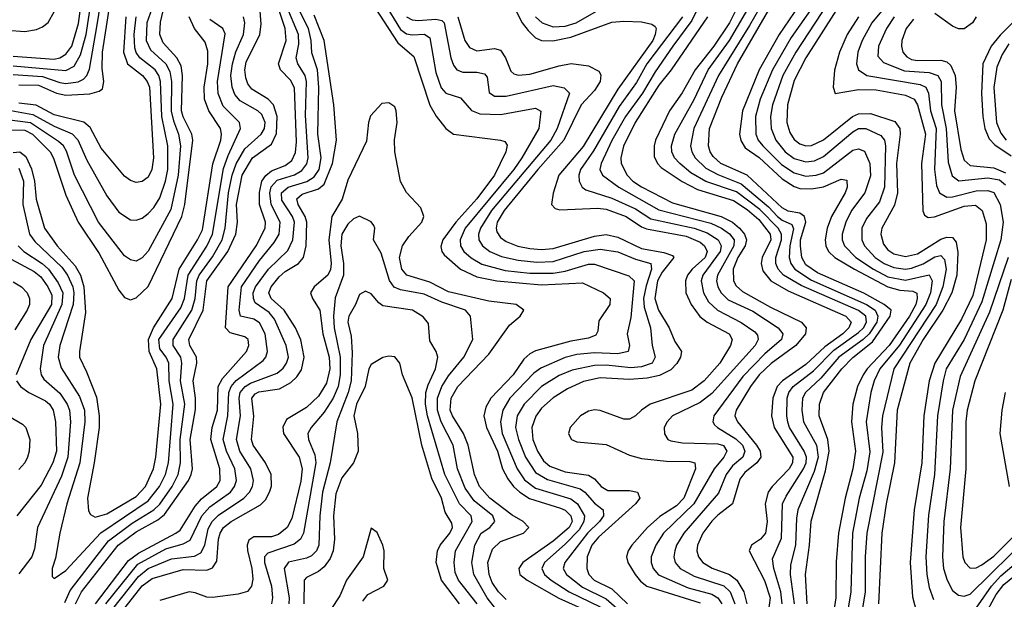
# Model space of a CAD drawing. Header units: inches. Extents: x 884549 to 1028252, y 526810 to 653624.
# Tile 419 of 656: x 911033 to 914386, y 634805 to 636780. Entities that reach past the tile are written whole.
import ezdxf

# ---------------------------------------------------------------- set-up
doc = ezdxf.new("R2010")
doc.units = ezdxf.units.IN
doc.header["$MEASUREMENT"] = 0
doc.layers.add('A9613', color=7, linetype='Continuous')

msp = doc.modelspace()

# ---------------------------------------------------------------- linework, layer by layer
at = {"layer": 'A9613', "color": 5}
for points, elevation in [([(910990, 636744.6), (911050, 636739.8), (911090, 636746.9), (911110, 636755.9), (911130, 636771.1), (911151.3, 636810), (911170, 636890), (911168.1, 636950), (911156.5, 636990), (911130, 637042.8), (911121.6, 637070), (911113.7, 637170), (911080.5, 637330), (911070.5, 637410), (911036.5, 637490), (911017.4, 637630)], 3120), ([(912218.9, 636930), (912330, 636747.4), (912350, 636732.3), (912370, 636728.9), (912411.3, 636731.3), (912430, 636719), (912450, 636600.7), (912468.2, 636548.2), (912484.5, 636530), (912534.6, 636514.6), (912571, 636471), (912599.4, 636459.4), (912670, 636457), (912790, 636478.8), (912808.2, 636468.2), (912800.3, 636410), (912743.3, 636310), (912715.5, 636270), (912549.8, 636070), (912532.5, 636030), (912533.9, 636010), (912545.8, 635990), (912570, 635968.5), (912607.1, 635947.1), (912685.7, 635925.7), (912770, 635916.1), (912850, 635917), (912890, 635923.8), (912970, 635946.8), (912990, 635947.4), (913107.5, 635907.5), (913125.1, 635890), (913114.5, 635765.5), (913101.5, 635710), (913109.6, 635670), (913105.4, 635650), (913070, 635641.9), (912990, 635645.4), (912930, 635639.8), (912890, 635628.9), (912807.2, 635592.8), (912783.8, 635576.2), (912702.1, 635490), (912678.3, 635450), (912670.1, 635409.9), (912676, 635370), (912727.1, 635250), (912752.4, 635212.4), (912790, 635183.9), (912910, 635147.1), (912932.6, 635130), (912955.9, 635090), (912954.3, 635070), (912937.8, 635042.2), (912890, 634992.5), (912819.6, 634930), (912811.1, 634910), (912820.1, 634890), (912842.3, 634870), (912904.6, 634830), (913010, 634779.3)], 2740), ([(913791.9, 636908.1), (913660.2, 636719.8), (913597.2, 636610), (913554.5, 636510), (913538.9, 636450), (913540.1, 636390), (913548.2, 636370), (913563.9, 636350), (913626.9, 636286.9), (913670, 636259), (913710, 636247.5), (913745.7, 636250), (913770, 636258.5), (913870, 636335.5), (913890, 636340.3), (913910, 636332), (913928.3, 636290), (913930, 636248.3), (913911.5, 636190), (913866.2, 636130), (913846, 636090), (913833.8, 636050), (913834, 636030), (913841.4, 636010), (913880.8, 635970), (913940.7, 635930), (913990, 635904.5), (914050, 635892.4), (914130, 635910.6), (914141, 635890), (914135, 635850), (914119.1, 635810), (914029.3, 635670.7), (913962.1, 635590), (913942.9, 635550), (913931.5, 635510), (913916.1, 635410), (913927.9, 635307.9), (913917.4, 635242.6), (913892, 635150), (913868.6, 635030), (913864, 634830), (913834, 634650)], 3040), ([(911030, 636558.2), (911096.9, 636556.9), (911157.7, 636530), (911190, 636522.7), (911271.8, 636528.2), (911303.4, 636536.6), (911315, 636545), (911319.2, 636570), (911313.6, 636613.6), (911315.2, 636670), (911348.9, 636890)], 3020), ([(911291.2, 634790), (911403.2, 634936.8), (911437.3, 634962.7), (911564.8, 635030), (911578.8, 635041.2), (911630, 635122.3), (911652.5, 635147.5), (911704.4, 635190), (911715.4, 635210), (911714.8, 635250), (911683.8, 635350), (911688.6, 635390), (911706, 635450), (911708.9, 635530), (911723, 635557), (911805.7, 635650), (911812.9, 635670), (911810.7, 635690), (911799.6, 635699.6), (911750, 635713.3), (911733.6, 635730), (911742.7, 635870), (911838.2, 636010), (911869.1, 636070), (911869.7, 636090), (911849.4, 636150), (911849, 636191), (911857.9, 636230), (911870.6, 636249.4), (911890, 636264.9), (911937.1, 636282.9), (911959.8, 636300.2), (911972.1, 636327.9), (911975.8, 636364.2), (911968.5, 636548.5), (911954.8, 636574.8), (911920.7, 636610), (911914.2, 636630), (911939.8, 636710), (911937.3, 636750), (911885.8, 636905.8)], 2780), ([(913376.7, 636890), (913322.5, 636777.5), (913257.4, 636690), (913197.4, 636602.6), (913154.1, 636530), (913095.8, 636450), (913050, 636368.5), (913012.9, 636290), (913008.9, 636270), (913017.7, 636250), (913073.2, 636210), (913210, 636132.4), (913386.7, 636086.7), (913422.7, 636070), (913450.2, 636050.2), (913465.6, 636030), (913465.3, 636010), (913409.3, 635910), (913405.9, 635890), (913410.1, 635870), (913421.7, 635850), (913446.2, 635826.2), (913530, 635786.8), (913615.8, 635730), (913631.6, 635710), (913627, 635690), (913570, 635641.7), (913496, 635564), (913396.9, 635430), (913393, 635410), (913399.7, 635399.7), (913408.8, 635390), (913472.3, 635352.3), (913494.9, 635330), (913502.1, 635310), (913495.4, 635290), (913460.4, 635259.6), (913438.8, 635230), (913413.1, 635166.9), (913294.6, 635030), (913270.1, 634990), (913263.8, 634970), (913261.2, 634950), (913265.5, 634930), (913282.2, 634910), (913330, 634884.2), (913430.8, 634850.8), (913452.3, 634830), (913468.3, 634790)], 2860), ([(910907.4, 636407.4), (911050, 636404.2), (911076.6, 636390), (911136.4, 636330), (911148.4, 636308.4), (911190, 636182.5), (911232.3, 636090), (911304, 635984), (911370, 635858.2), (911390, 635833.9), (911410, 635825.5), (911430, 635832), (911470, 635871.2), (911585.2, 636110), (911594.9, 636150), (911622.5, 636370), (911618.8, 636390), (911589.7, 636449.7), (911584.4, 636470), (911587.4, 636590), (911582.6, 636622.6), (911568, 636650), (911521.2, 636701.2), (911510.5, 636730), (911512.4, 636772.4), (911535.2, 636870)], 2920), ([(911494, 636850), (911466.3, 636770), (911463.5, 636710), (911478.1, 636678.1), (911530, 636630.2), (911544.3, 636604.3), (911550.1, 636570), (911548.9, 636468.9), (911556.1, 636436.1), (911574.1, 636390), (911580.2, 636350), (911573, 636250), (911547, 636133), (911470, 635992), (911450, 635968.7), (911430, 635957.6), (911410, 635961.9), (911390, 635975.9), (911301.2, 636090), (911219.9, 636250), (911191.9, 636331.9), (911181.8, 636350), (911165.4, 636365.4), (911070, 636428.6), (910990, 636439.6)], 2940), ([(911010, 636656.4), (911150, 636646.1), (911170, 636650.6), (911190, 636663.4), (911210, 636690.1), (911232.5, 636767.5), (911247, 636870)], 3080), ([(911010, 636593.2), (911110, 636587.2), (911170, 636565.8), (911190, 636563.2), (911231.6, 636568.4), (911250, 636577.8), (911261.4, 636590), (911270, 636611.3), (911297.1, 636762.9), (911314.2, 636870)], 3040), ([(911010, 636623.5), (911190, 636607.5), (911218, 636622), (911239.6, 636660.4), (911258.7, 636730), (911277.8, 636850)], 3060), ([(911350, 634773.1), (911437.4, 634882.6), (911470, 634909.5), (911550, 634942.5), (911628.2, 634951.8), (911650, 634963.4), (911662.9, 634990), (911674.8, 635045.2), (911688.4, 635070), (911710, 635091.3), (911795.7, 635150), (911815.4, 635170), (911825.9, 635190), (911829.3, 635210), (911820.1, 635250), (911782.9, 635310), (911771.7, 635350), (911785.2, 635430), (911779.7, 635490), (911783.8, 635510), (911800.2, 635530), (911818.3, 635541.7), (911910, 635575.5), (911930, 635592.4), (911941.8, 635610), (911948, 635630), (911940.3, 635670), (911900.3, 635760.3), (911882.8, 635782.8), (911835.3, 635815.3), (911828.8, 635830), (911828.4, 635850), (911835.7, 635870), (911879.7, 635930), (911946, 635994), (911962.5, 636030), (911968.3, 636090), (911962, 636110), (911925.4, 636165.4), (911924.3, 636190), (911947.6, 636210), (912010.8, 636229.2), (912035.5, 636244.5), (912052.9, 636270), (912060, 636310), (912048.7, 636390), (912051.2, 636548.8), (912046.8, 636610), (912027.5, 636667.5), (912025.9, 636710), (912016.1, 636750), (911968.1, 636848.1)], 2740), ([(912210, 636871.9), (912321.1, 636701.1), (912375.4, 636655.4), (912430, 636489.4), (912451.4, 636451.4), (912484.2, 636410), (912510.1, 636390.1), (912670.8, 636370), (912685.5, 636365.5), (912692.9, 636352.9), (912688.7, 636330), (912649.4, 636250), (912589.3, 636170), (912517.8, 636090), (912474.3, 636030), (912467.6, 636007.6), (912470.5, 635990), (912478.7, 635978.7), (912534.2, 635930), (912590, 635903.5), (912658, 635890), (912810, 635876.8), (912950, 635884), (913021.6, 635850), (913043.7, 635830), (913043.2, 635810), (913005.5, 635754.5), (913001.4, 635718.6), (912994.9, 635705.1), (912970, 635694.9), (912910, 635684.8), (912790, 635651.9), (912770, 635641.8), (912750, 635623.4), (912713.3, 635570), (912637.7, 635490), (912620.7, 635459.3), (912613.9, 635430), (912622.5, 635390), (912659.7, 635310), (912677.3, 635250), (912695.3, 635215.3), (912714.7, 635190), (912735.6, 635170), (912768.8, 635148.8), (912875.1, 635115.1), (912890, 635108.4), (912910.3, 635090), (912914.1, 635070), (912903.8, 635050), (912850, 635003.3), (912746.3, 634930), (912733.3, 634910), (912736.6, 634890), (912760.9, 634870), (912868.6, 634808.6), (912990, 634754.1)], 2720), ([(913490, 636850), (913449.8, 636770), (913397.1, 636690), (913333.7, 636610), (913289.3, 636530.7), (913246.1, 636470), (913198.7, 636370), (913193.2, 636350), (913194, 636314), (913204.6, 636290), (913217, 636277), (913288.5, 636228.5), (913341.8, 636201.8), (913464.1, 636164.1), (913510, 636133.8), (913550, 636099.4), (913588.9, 636050), (913591, 636030), (913561.3, 635970), (913557.9, 635950), (913564.2, 635924.2), (913591.4, 635890), (913650, 635855.8), (913846.4, 635770), (913864.4, 635750), (913856.6, 635730), (913836.1, 635710), (913774.5, 635665.5), (913710, 635605.2), (913630.5, 635549.5), (913613.1, 635530), (913597.4, 635490), (913593.3, 635430), (913602.5, 635390), (913666.3, 635290), (913665, 635270), (913653.8, 635250), (913595.4, 635190), (913581.9, 635170), (913571.8, 635130), (913578.1, 635070), (913573.1, 635030), (913555.8, 635010), (913525.4, 634990), (913516.8, 634970), (913569.4, 634869.4), (913588.6, 634810), (913561.9, 634610)], 2920), ([(913629.6, 634790), (913625.6, 634830), (913600.9, 634910), (913597.1, 634942.9), (913627, 635013), (913631, 635130), (913643.1, 635156.9), (913702.7, 635250), (913711.2, 635270), (913712.5, 635290), (913704.9, 635310), (913654.9, 635390), (913648.5, 635408.5), (913645, 635430), (913646.9, 635490), (913652.4, 635510), (913667, 635530), (913736.4, 635583.6), (913805.6, 635654.4), (913890, 635714), (913907.1, 635730), (913917.1, 635750), (913914.6, 635770), (913890, 635789.6), (913694.4, 635874.4), (913634.3, 635910), (913616.5, 635930), (913608.3, 635950), (913608, 635970), (913627, 636030), (913627, 636050), (913615.9, 636070), (913553.4, 636133.4), (913473.9, 636193.9), (913369.3, 636229.3), (913318.9, 636258.9), (913280.6, 636290), (913262.8, 636310), (913253.8, 636330), (913252.3, 636350), (913263.7, 636390), (913330, 636508.5), (913377.9, 636610), (913450, 636709), (913531.8, 636850)], 2940), ([(913569.3, 636850.7), (913518.9, 636761.1), (913412.3, 636590), (913329, 636410), (913317.2, 636350), (913321.5, 636330), (913333, 636310), (913370, 636274.2), (913410, 636252.3), (913490, 636221.1), (913582.5, 636142.5), (913613.5, 636110), (913630, 636097.1), (913662.4, 636082.4), (913668, 636068), (913655.7, 636010), (913653.7, 635970), (913659.3, 635950), (913673.2, 635930), (913730, 635892.6), (913916.6, 635810), (913946.3, 635790), (913955.8, 635770), (913951.9, 635750), (913925.8, 635710), (913905.8, 635690), (913822.7, 635630), (913761, 635559), (913709.4, 635510), (913699.2, 635490), (913696.2, 635450), (913702.3, 635410), (913746.3, 635330), (913752.1, 635290), (913739, 635241), (913683.3, 635110), (913678.2, 635081.8), (913675, 634990), (913657.8, 634922.2), (913657.3, 634890), (913670, 634790)], 2960), ([(913714.6, 634790), (913708.5, 634890), (913722.9, 634990), (913728.1, 635071.9), (913776.7, 635243.3), (913790.2, 635310), (913785.3, 635350), (913755.3, 635430), (913756.4, 635470), (913770.6, 635510), (913832.8, 635590), (913870.6, 635629.4), (913937, 635683), (913997.7, 635770), (914000.8, 635790), (913976.7, 635810), (913907.9, 635847.9), (913750, 635918.1), (913710, 635945.2), (913696.3, 635970), (913692, 636010), (913692.3, 636030), (913710.5, 636090), (913705.5, 636110), (913690, 636121.1), (913650, 636128.1), (913630, 636139.3), (913510, 636250), (913421.2, 636290), (913394.3, 636314.3), (913384, 636330), (913378.5, 636350), (913382.6, 636410), (913423.7, 636516.3), (913477.3, 636630), (913604.7, 636850)], 2980), ([(913808, 636872), (913676, 636670), (913632.2, 636590), (913597, 636490), (913590.1, 636449.9), (913592.1, 636410), (913608.3, 636370), (913639.7, 636330), (913670, 636307.8), (913710, 636295.9), (913740.1, 636299.9), (913770, 636314.4), (913870, 636398), (913890, 636409.1), (913914.4, 636410), (913966.1, 636386.1), (913978.2, 636370), (913981.9, 636350), (913977.8, 636210), (913960.9, 636159.1), (913916.8, 636103.2), (913900.9, 636070), (913900.8, 636030), (913910.1, 636010), (913946.8, 635970), (913977, 635950), (914010, 635935.8), (914050, 635930.5), (914070, 635933.1), (914110, 635948.4), (914150, 635971.8), (914170, 635976.5), (914182.7, 635962.7), (914187.8, 635930), (914176.6, 635870), (914153.6, 635810), (914009.8, 635590), (913971, 635430), (913967.8, 635390), (913973, 635307), (913917.9, 635030), (913912.5, 634950), (913912.2, 634830), (913879.9, 634630)], 3060), ([(911222.7, 634790), (911243.2, 634830), (911368.6, 634990), (911430, 635034.6), (911503.7, 635076.3), (911526.3, 635093.7), (911607.5, 635210), (911617, 635230), (911620.8, 635250), (911612.9, 635350), (911632, 635452), (911631.9, 635490), (911623.2, 635550), (911635.9, 635610), (911634.7, 635630), (911612.3, 635670), (911609.2, 635690), (911657.1, 635790), (911670, 635890), (911741.2, 635990), (911768.4, 636050), (911774.8, 636090), (911771.6, 636150), (911790, 636250.1), (911826.2, 636310), (911890, 636356.5), (911907.9, 636392.1), (911909.8, 636450), (911897.6, 636490), (911879.1, 636510), (911823.5, 636543.5), (911810, 636561.6), (911802.5, 636582.5), (911800, 636610), (911804.6, 636635.4), (911850.7, 636730), (911855, 636765), (911851.6, 636810)], 2820), ([(911326.5, 634790), (911435.5, 634924.5), (911530, 634976.6), (911590, 634993.6), (911613, 635007), (911652.9, 635090), (911680.3, 635119.7), (911750.2, 635170), (911764.5, 635190), (911770.8, 635210), (911765.6, 635250), (911736.6, 635310), (911725.8, 635350), (911741.9, 635430), (911744.8, 635510), (911752.5, 635530), (911769.6, 635550.4), (911861.5, 635618.5), (911870.7, 635630), (911876.2, 635650), (911869.1, 635710), (911850, 635746.8), (911830, 635759.2), (911785.3, 635770), (911779.9, 635790), (911788.4, 635870), (911850, 635960.1), (911899.3, 636020.7), (911916, 636050), (911920.4, 636090), (911889.8, 636150), (911884.4, 636190), (911889.1, 636210.9), (911910, 636234), (911968.5, 636251.5), (911994.1, 636265.9), (912011, 636289), (912015.2, 636310), (912006.3, 636453.7), (912009.5, 636569.5), (912004.5, 636590), (911979.6, 636630), (911974, 636650), (911983.2, 636696.8), (911982.8, 636730), (911940.1, 636830)], 2760), ([(912723.2, 636810), (912743.8, 636770), (912764.1, 636744.1), (912790, 636718.8), (912810, 636709.5), (912848.3, 636708.3), (912910, 636720.8), (913050, 636772.5), (913090, 636775.8), (913150, 636773), (913185.5, 636765.5), (913197, 636757), (913200.5, 636750), (913197.2, 636730), (913188.7, 636710), (913070, 636544), (912951.7, 636348.3), (912869.1, 636250), (912849.6, 636189.6), (912844.5, 636150), (912856.9, 636136.9), (912872, 636132), (913002.1, 636137.9), (913030, 636135), (913097.9, 636110), (913150, 636075), (913168, 636068), (913303, 636043), (913350, 636022.5), (913365.2, 636010), (913374.3, 635990), (913367.5, 635970), (913322.7, 635930), (913307.2, 635910), (913300.3, 635890), (913302, 635850), (913319.3, 635810), (913348.9, 635768.9), (913374.3, 635750), (913449.6, 635710), (913459.3, 635690), (913453.5, 635670), (913417.7, 635610), (913363.9, 635550), (913321.7, 635518.3), (913179.8, 635470), (913150.1, 635450), (913130, 635429.9), (913110, 635419.1), (913090, 635418.8), (913010, 635448.5), (912990, 635450.3), (912970, 635445.8), (912942.9, 635430), (912907.3, 635390), (912901.7, 635370), (912904.1, 635364.1), (912911.9, 635350), (912930, 635341.5), (913030, 635332.4), (913110, 635296), (913150, 635285.3), (913235.3, 635275.3), (913314.7, 635274.7), (913332.3, 635270), (913334.1, 635250), (913294.9, 635150), (913270, 635124), (913213.2, 635086.8), (913171.1, 635050), (913117.1, 634990), (913105, 634970), (913099.6, 634950), (913104, 634930), (913128.8, 634890), (913147.3, 634867.3), (913169.2, 634850), (913350, 634792.8)], 2820), ([(912790, 636790.5), (912812.7, 636770), (912850, 636755.6), (912890, 636758.2), (912928.1, 636770), (913005.5, 636814.5)], 2840), ([(913687.2, 636830), (913619.5, 636730), (913551.4, 636610), (913494.2, 636470), (913484.2, 636390), (913488.3, 636368.3), (913503.6, 636343.6), (913551, 636311), (913630, 636238), (913670, 636212.4), (913690, 636205.5), (913730, 636203.4), (913770, 636210.5), (913830, 636237.3), (913850, 636233.2), (913850.8, 636210), (913844.6, 636190), (913798.1, 636110), (913782.4, 636070), (913776.4, 636030), (913778.4, 636010), (913787, 635990), (913809.3, 635970), (913875.5, 635930), (913990, 635870.4), (914030, 635858.7), (914074.7, 635854.7), (914088, 635848.1), (914089.8, 635830), (914084.6, 635810), (914063.6, 635770), (913994, 635670), (913918.9, 635590), (913905.3, 635570), (913885.8, 635530), (913870.3, 635470), (913866.2, 635410), (913879.1, 635310), (913870.3, 635250), (913843.7, 635150), (913821.2, 635030), (913813.2, 634933.2), (913812.9, 634810), (913790.5, 634669.5)], 3020), ([(913830, 636839.4), (913709.8, 636650), (913670, 636573.2), (913647.2, 636490), (913646, 636430), (913656, 636396), (913670, 636372.2), (913690, 636356.9), (913710, 636350.7), (913730, 636351.9), (913770, 636370.9), (913868.6, 636450), (913890, 636460), (913930, 636460.9), (914013.3, 636433.3), (914029.8, 636410), (914031.8, 636390), (914018.9, 636290), (914022, 636190), (914011.9, 636148.1), (913969.1, 636070), (913965.5, 636050), (913975, 636015), (913990, 635995.8), (914010, 635982.5), (914050, 635973.5), (914090, 635982), (914170, 636032.3), (914190, 636039), (914210, 636037.8), (914222.4, 636022.4), (914227.5, 635987.5), (914224, 635910), (914206.9, 635850), (914176.9, 635790), (914110, 635690.2), (914064, 635610), (914021.8, 635450), (914012.5, 635270), (913983.6, 635130), (913968.8, 635030), (913957.9, 634790)], 3080), ([(913968, 636810), (913935.1, 636770), (913901.5, 636710), (913887.2, 636670), (913883, 636630), (913889.2, 636609.2), (913917.8, 636590), (914099.1, 636559.1), (914118.5, 636550), (914127.9, 636530), (914134.6, 636470), (914153.8, 636410), (914148.5, 636270), (914155.6, 636215.6), (914165.3, 636190), (914190, 636175.3), (914210, 636176.6), (914290, 636197.6), (914330, 636197.8), (914350, 636191.4), (914371.7, 636150), (914381.8, 636090), (914373.8, 636030), (914310, 635818.6), (914249.2, 635690.8), (914188.2, 635590), (914177.4, 635550), (914159, 635430), (914148.8, 635230), (914128.4, 635091.6), (914119.1, 634950), (914122, 634890), (914130, 634845.3), (914144.6, 634804.6)], 3140), ([(910990, 636473.5), (911077.8, 636457.8), (911150, 636417.8), (911211.9, 636391.9), (911231.2, 636371.2), (911262, 636302), (911330, 636179.8), (911370, 636123.9), (911410, 636098.1), (911430, 636096.8), (911450, 636104.3), (911470, 636119.8), (911490, 636140.7), (911510, 636173.5), (911529.5, 636230), (911537, 636270), (911536.8, 636350), (911516.6, 636450), (911512.1, 636570), (911506.6, 636590), (911493.7, 636610), (911442.4, 636650), (911429, 636669), (911424.8, 636684.8), (911423.2, 636730), (911429.2, 636790)], 2960), ([(911010, 636327.7), (911033.3, 636330), (911054, 636313.9), (911072.5, 636272.5), (911082.7, 636230), (911089.2, 636169.2), (911117.8, 636070), (911160.9, 636010), (911221.6, 635941.6), (911239.8, 635910), (911251.5, 635870), (911257.1, 635782.9), (911236.1, 635650), (911237, 635630), (911260.8, 635580.8), (911294, 635494), (911304, 635430), (911302.9, 635390), (911286.6, 635270), (911263.7, 635150), (911266.8, 635106.8), (911273.7, 635093.7), (911290, 635085.5), (911330, 635096.2), (911430, 635155.6), (911461, 635190), (911488.9, 635250), (911496.4, 635290), (911513, 635470), (911500, 635590), (911473.4, 635650), (911471.6, 635690), (911489, 635730), (911551.7, 635830), (911575.9, 635930), (911638.8, 636030), (911655.3, 636064.7), (911691, 636289), (911718, 636370), (911720.6, 636390), (911716.3, 636410), (911677.5, 636470), (911662.5, 636510), (911660.5, 636550), (911673.7, 636630), (911673.2, 636673.2), (911664.3, 636704.3), (911628, 636750), (911610.5, 636790)], 2880), ([(911394.5, 636790), (911386.4, 636670), (911400.2, 636630), (911450.9, 636590), (911466.8, 636570), (911474.4, 636550), (911488.8, 636310), (911482.8, 636270), (911470, 636244), (911450, 636228.8), (911430, 636226), (911410, 636232.3), (911390, 636246.7), (911310, 636342.9), (911272.8, 636412.8), (911251.2, 636431.2), (911150, 636456.2), (911089.1, 636489.1), (911030, 636496.4)], 2980), ([(911030, 636274.2), (911045.2, 636230), (911043.1, 636150), (911066.3, 636050), (911084.6, 636024.6), (911176.6, 635936.6), (911195.5, 635910), (911213.4, 635870), (911217.4, 635850), (911214.5, 635810), (911169.5, 635670), (911164, 635630), (911173.6, 635593.6), (911236.5, 635496.5), (911253.1, 635450), (911254.2, 635410), (911238.1, 635270), (911193.4, 635130), (911169.3, 635030), (911155, 634945), (911143.2, 634910), (911143.2, 634883.2), (911150, 634876.4), (911190, 634903.6), (911308.9, 635031.1), (911470, 635141), (911509, 635190), (911529.5, 635230), (911539.7, 635270), (911555.5, 635470), (911542.2, 635550), (911540.2, 635610), (911531.7, 635630), (911510, 635658.7), (911506.8, 635690), (911581.3, 635798.7), (911593.8, 635830), (911606.9, 635910), (911670, 636008.3), (911690, 636050), (911726.9, 636273.1), (911742.3, 636317.7), (911785.2, 636410), (911781.2, 636430), (911726.2, 636486.2), (911708.5, 636528.5), (911706.9, 636570), (911732.2, 636732.2), (911724.2, 636750), (911680.5, 636780.5)], 2860), ([(911186.1, 634793.9), (911204.5, 634835.5), (911335.8, 635004.2), (911415.5, 635064.5), (911489.8, 635110.2), (911510, 635129.5), (911551.8, 635190), (911572.6, 635230), (911580.2, 635270), (911579.2, 635350), (911595, 635470), (911580.6, 635550), (911585.2, 635610), (911581.2, 635630), (911556, 635670), (911555.3, 635690), (911619.3, 635790), (911630.8, 635830), (911636, 635890), (911643.8, 635910), (911690, 635972.6), (911722, 636030), (911733.1, 636070), (911743.8, 636190), (911756.3, 636250), (911770.4, 636289.6), (911800, 636340), (911855.4, 636390), (911866.6, 636410), (911869, 636430), (911857.4, 636457.4), (911844.3, 636470), (911783.7, 636503.7), (911765.9, 636525.9), (911755.9, 636550), (911752, 636590), (911757.1, 636630), (911768.7, 636671.3), (911795.4, 636730), (911800.1, 636770), (911794.9, 636790)], 2840), ([(911379, 634761), (911450, 634851), (911483.8, 634876.2), (911590, 634907), (911670, 634904.8), (911690, 634912), (911704.7, 634935.3), (911710.2, 635010), (911715, 635030), (911727.4, 635050), (911753.1, 635070), (911853.4, 635126.6), (911870, 635143.9), (911884, 635170), (911890.2, 635190.2), (911889.3, 635230), (911870.3, 635270), (911827.5, 635330), (911821.7, 635350), (911830.4, 635429.6), (911822.9, 635490), (911835, 635505), (911847.7, 635512.3), (911917.3, 635522.7), (911956.3, 635543.7), (911976.7, 635563.3), (911992.5, 635587.5), (912001.2, 635630), (911990, 635689.1), (911971.7, 635730), (911933.8, 635790), (911889, 635830), (911881.4, 635850), (911889.7, 635870), (911916.2, 635903.8), (911937.3, 635922.7), (911982.2, 635950), (911999.9, 635970), (912008.8, 636010), (912010.7, 636090), (912004.5, 636110), (911981.3, 636150), (911976.7, 636170), (911994.3, 636185.7), (912050, 636204.2), (912070, 636220.2), (912098.5, 636290), (912111.5, 636370), (912102.2, 636490), (912069.3, 636710), (912035.7, 636795.7)], 2720), ([(912349.6, 636789.6), (912370, 636779.7), (912390, 636777.9), (912450, 636782.1), (912470, 636778.1), (912478.7, 636770), (912501.1, 636650), (912510, 636625.8), (912521.7, 636610), (912541.7, 636601.7), (912590, 636602.1), (912616.1, 636596.1), (912624.8, 636584.8), (912631.9, 636531.9), (912650, 636520.3), (912690, 636519.8), (912850, 636555.7), (912887.7, 636547.7), (912904.8, 636530), (912862.9, 636410), (912842.2, 636370), (912639.4, 636130), (912602.7, 636070), (912595.4, 636050), (912596.2, 636030), (912609.2, 636009.2), (912634.1, 635990), (912673.8, 635973.8), (912730, 635960.3), (912794.1, 635954.1), (912850, 635956.6), (912954.8, 635990), (913010, 635998.7), (913070, 635989.8), (913130, 635964), (913182.3, 635950), (913185, 635930), (913166.1, 635873.9), (913157.6, 635830), (913160.1, 635800.1), (913180.9, 635730), (913186.9, 635670), (913197.4, 635630), (913187.2, 635610), (913150, 635597.6), (913114.2, 635594.2), (913030, 635602.8), (912990, 635601.5), (912914.4, 635585.6), (912870, 635568.2), (912810.1, 635530), (912750.4, 635470), (912727.2, 635430), (912721.7, 635390), (912731.8, 635350), (912755.8, 635290), (912790, 635236.8), (912830, 635213.2), (912941.8, 635181.8), (912957.9, 635170), (912990, 635132.3), (913020.5, 635110), (913021.6, 635090), (913007, 635070), (912966.9, 635030), (912889.4, 634930), (912883.8, 634910), (912895.1, 634890), (912950, 634845.9), (913030, 634807), (913102.9, 634742.9)], 2760), ([(912525.5, 636790), (912549.1, 636709.1), (912565.2, 636685.2), (912590, 636674.6), (912650, 636681.8), (912670, 636676.6), (912687.6, 636650), (912705.3, 636605.3), (912716, 636596), (912731.2, 636591.2), (912770, 636594.2), (912870, 636623.4), (912910.6, 636630.6), (912970, 636622.7), (913005.5, 636605.5), (913012.3, 636592.3), (913009.2, 636570), (912990, 636539.2), (912944.6, 636490), (912885.7, 636370), (912797, 636270), (912682.3, 636130), (912659.3, 636090), (912655.2, 636070), (912657.6, 636057.6), (912670, 636038.5), (912690, 636024.8), (912728.8, 636008.8), (912770, 636000.5), (912810, 635997), (912850, 636000.4), (912990, 636042.2), (913030, 636048.6), (913070, 636039), (913150, 636000.5), (913227.1, 635987.1), (913256.3, 635976.3), (913261.2, 635970), (913220.6, 635919.4), (913204.5, 635890), (913195.7, 635830), (913208.5, 635790), (913244.8, 635730), (913264, 635684), (913286.5, 635650), (913283.2, 635630), (913271.4, 635608.6), (913250, 635587.1), (913212.3, 635567.7), (913170, 635559.2), (913110, 635554.6), (913010, 635559.3), (912953.1, 635546.9), (912898.2, 635521.8), (912850, 635492), (912810, 635455.9), (912790.5, 635429.5), (912777, 635390), (912780.9, 635350), (912796, 635310), (912816.9, 635276.9), (912838.6, 635258.6), (912890, 635239.6), (912970, 635227.6), (912990, 635216), (913012.8, 635190), (913035.4, 635175.4), (913110, 635175.5), (913137.1, 635170), (913144.6, 635150), (913130.4, 635130), (913003.5, 635016.5), (912981.1, 634990), (912965.5, 634950), (912964, 634910), (912971.7, 634890), (912989, 634870), (913050, 634840.8), (913103.4, 634790)], 2780), ([(913289.8, 636790), (913168.6, 636630), (913133.5, 636566.5), (913075, 636485), (912986.7, 636333.3), (912942.4, 636270), (912936.9, 636250), (912938.3, 636230), (912948.4, 636210), (912961.1, 636201.1), (913050, 636172.3), (913130, 636135.6), (913181.9, 636101.9), (913330, 636069.7), (913373.6, 636053.6), (913411.3, 636030), (913421.7, 636010), (913418.4, 635990), (913359.7, 635910), (913354, 635890), (913361.4, 635850), (913378.9, 635818.9), (913409.2, 635790), (913490, 635748.8), (913536.6, 635716.6), (913545.3, 635705.3), (913547.4, 635690), (913537.1, 635670), (913390, 635506.7), (913350, 635475.5), (913256.6, 635430), (913237.6, 635410), (913228.2, 635390), (913228.5, 635368.5), (913240.7, 635350), (913250, 635345.5), (913290, 635337.9), (913410, 635335), (913429.4, 635329.4), (913440.9, 635310), (913431.4, 635290), (913398.4, 635250), (913328.6, 635130), (913225.5, 635030), (913199.2, 634990), (913183.8, 634950), (913183.3, 634930), (913190.1, 634910), (913208.9, 634888.9), (913310, 634844.4), (913390, 634822.4), (913410.1, 634810), (913423.7, 634790)], 2840), ([(913374.8, 636790), (913252.1, 636610), (913210, 636557.7), (913128.5, 636430), (913089.7, 636349.7), (913079.9, 636310), (913081, 636290), (913101.3, 636250), (913120.9, 636230), (913150, 636210.8), (913255.7, 636155.7), (913422.1, 636110), (913460.4, 636090), (913484.7, 636070), (913501.1, 636050), (913508, 636030), (913503.2, 636010), (913478.8, 635970), (913463.2, 635930), (913464, 635890), (913473.1, 635873.1), (913494.4, 635854.4), (913590, 635801), (913695, 635750), (913711.8, 635730), (913708.7, 635710), (913676.7, 635670), (913591.7, 635608.3), (913551, 635570), (913521.2, 635530), (913472.4, 635450), (913468.6, 635430), (913477.3, 635410), (913542.5, 635330), (913554.7, 635310), (913556.8, 635290), (913543.6, 635270), (913503, 635237), (913485.1, 635214.9), (913460.9, 635130), (913410, 635092.3), (913390, 635071.1), (913359.7, 635030), (913341.5, 634990), (913338.9, 634970), (913344.1, 634950), (913359.6, 634930), (913391.2, 634911.2), (913450, 634889.1), (913475.7, 634870), (913499.4, 634830), (913509.2, 634790)], 2880), ([(913889.8, 636790), (913851.2, 636730), (913825.2, 636670), (913808.3, 636608.3), (913803.2, 636550), (913810, 636528.6), (913890, 636542.3), (913950, 636541), (914050, 636522.8), (914079.7, 636510), (914090.4, 636490.4), (914117.4, 636390), (914103.7, 636290), (914109.2, 636129.2), (914114.1, 636114.1), (914126.4, 636106.4), (914148.4, 636108.4), (914250, 636145.4), (914288.5, 636148.5), (914310.3, 636130.3), (914324.9, 636084.9), (914324.2, 636030), (914279.2, 635840.8), (914240.2, 635759.8), (914149.2, 635610), (914129.8, 635549.8), (914112.2, 635430), (914105, 635270), (914079.3, 635110), (914065.3, 634930), (914073.6, 634813.6), (914095.4, 634730)], 3120), ([(914010.7, 636790), (913985.1, 636750), (913957.6, 636690), (913955.9, 636655.9), (913974.3, 636634.3), (914045.8, 636605.8), (914130, 636600.7), (914159.4, 636590), (914171.6, 636570), (914172, 636490), (914188.5, 636410), (914195, 636295), (914208.4, 636248.4), (914231.6, 636231.6), (914330, 636241.2), (914370, 636234.1), (914390, 636217.6)], 3160), ([(914077.3, 636782.7), (914051.6, 636750), (914037.7, 636710), (914036, 636690), (914040.9, 636670), (914054.3, 636654.3), (914070, 636644.9), (914090, 636641), (914170, 636642.6), (914190, 636636.2), (914204, 636624), (914219.3, 636590), (914221.7, 636550), (914216.1, 636470), (914237.9, 636337.9), (914250, 636302.1), (914270, 636283.9), (914350, 636275.7), (914390, 636259)], 3180), ([(914290.8, 636790), (914277.5, 636770), (914250, 636748.8), (914230, 636748.8), (914210, 636757.8), (914150, 636801.5)], 3180), ([(914414.4, 636770), (914372, 636728), (914341.3, 636690), (914312.5, 636630), (914309, 636529), (914313.1, 636450), (914319.8, 636410), (914334.2, 636374.2), (914353.5, 636353.5), (914410, 636316)], 3220), ([(914402, 636698), (914378.8, 636661.2), (914361, 636619), (914350.8, 636549.2), (914360, 636430), (914373.8, 636393.8), (914392.1, 636370)], 3240), ([(912690, 634804.7), (912663.2, 634830), (912642.2, 634862.2), (912631.8, 634890), (912627.7, 634930), (912643.6, 634976.4), (912670, 635002.2), (912748.8, 635030), (912766.9, 635050), (912747.5, 635070), (912710, 635091.8), (912634.1, 635150), (912598.9, 635190), (912581.8, 635230), (912560.7, 635330), (912543.9, 635370), (912506.3, 635430), (912499.3, 635450), (912502.2, 635490), (912524.6, 635530), (912630, 635640.1), (912700.9, 635739.1), (912737, 635770), (912749.4, 635790), (912723.1, 635810), (912630, 635820.9), (912493.4, 635853.4), (912430, 635885.4), (912350.9, 635910), (912333.7, 635930), (912326, 635970), (912336.8, 636010), (912358.5, 636041.5), (912402.7, 636090), (912409.4, 636110), (912399.3, 636139.3), (912350, 636191.2), (912330, 636228.7), (912310.1, 636330.1), (912309.6, 636370.4), (912318.1, 636430), (912315.5, 636470), (912310, 636483.6), (912290, 636497.2), (912265.6, 636494.4), (912227.6, 636452.4), (912220.8, 636430), (912214.1, 636365.9), (912150, 636233.8), (912130.8, 636169.2), (912095.4, 636110), (912085.5, 636030), (912093.3, 635950), (912091.1, 635928.9), (912082, 635910), (912035.4, 635870), (912023.5, 635850), (912030.3, 635830), (912054.5, 635790), (912065.3, 635710), (912086.6, 635630), (912088.5, 635590), (912077.8, 635542.2), (912050, 635497.2), (912010, 635458.7), (911941.9, 635418.1), (911928.7, 635391.3), (911931, 635370), (911984.7, 635290), (911994.7, 635250), (911990, 635207.2), (911959.1, 635080.9), (911943.5, 635050), (911914.4, 635025.6), (911890, 635017.8), (911830, 635018.5), (911813.2, 635006.8), (911807, 634990), (911808.6, 634971.4), (911823.3, 634910), (911826.8, 634873.2), (911822.6, 634850), (911808.2, 634831.8), (911777, 634823), (911690, 634810.7), (911670, 634812.4), (911630, 634827.6), (911609.6, 634830.4), (911510, 634800.7)], 2680), ([(912653.7, 634773.7), (912624.8, 634810), (912579.6, 634890), (912573, 634930), (912583.1, 634990), (912604.9, 635030), (912634.4, 635050), (912651, 635070), (912644.6, 635090), (912580.8, 635140.8), (912550, 635184.3), (912523.7, 635250), (912509.5, 635330), (912467.8, 635410), (912455.6, 635450), (912455.9, 635490), (912470.3, 635530), (912492.8, 635567.2), (912545.3, 635630), (912576.6, 635690), (912568.6, 635770), (912551.6, 635790), (912470, 635817.9), (912410, 635844.9), (912330, 635859.5), (912308.3, 635868.3), (912291.7, 635891.7), (912264.3, 635984.3), (912237.8, 636030), (912242.6, 636070), (912238.8, 636078.8), (912230, 636092), (912190, 636110.3), (912170, 636101.8), (912150, 636083.3), (912129.5, 636050), (912126.4, 636010), (912136, 635950), (912136.1, 635910), (912107.3, 635832.7), (912101.9, 635770), (912103.6, 635730), (912124.6, 635630), (912124.7, 635570), (912117.2, 635530), (912100.4, 635490), (912070, 635442.4), (912025, 635390), (912014.4, 635370), (912016.3, 635350), (912037.4, 635297.4), (912041.5, 635270), (911999.6, 635030), (911989.5, 635010), (911967.4, 634992.6), (911877.6, 634962.4), (911866.1, 634950), (911867, 634930), (911890.6, 634849.4), (911893.6, 634810), (911889.9, 634790)], 2660), ([(911027.5, 636010), (911046.9, 635990), (911109.5, 635949.5), (911131.4, 635930), (911164, 635884), (911179.4, 635850), (911176.4, 635810), (911113.5, 635670), (911102.2, 635590), (911105.5, 635570), (911115.5, 635555.5), (911170, 635507.8), (911195, 635470), (911202.6, 635450), (911205.7, 635410), (911196.9, 635290), (911175.1, 635224.9), (911093.8, 635050), (911083.4, 634976.6), (911073.9, 634950), (911030, 634891.7)], 2840), ([(914399, 635970), (914335.9, 635784.1), (914235.4, 635564.6), (914209.3, 635450), (914202, 635250), (914180.6, 635070), (914175.8, 634950), (914179.4, 634910), (914191.3, 634870), (914210, 634835.5), (914230, 634819.7), (914250, 634815.8), (914270, 634822), (914474.8, 635025.2)], 3160), ([(911004.1, 635964.1), (911082.3, 635922.3), (911104.6, 635904.6), (911128.9, 635870), (911141.7, 635841.7), (911141.4, 635810), (911071, 635690), (911020.4, 635570)], 2820), ([(911010, 635886.5), (911039.4, 635870), (911058.5, 635850), (911066.7, 635830), (911065.8, 635810), (911058, 635790), (911016.5, 635723.5)], 2780), ([(914410, 635895.3), (914380.8, 635790), (914285.4, 635550), (914259.4, 635450), (914254.9, 635410), (914255.2, 635250), (914237.3, 635050), (914245, 634950), (914251.4, 634930), (914270, 634910.8), (914290, 634912.3), (914310, 634922.2), (914350, 634951.5), (914449.5, 635050.5)], 3180), ([(912590.7, 634790), (912526.8, 634870), (912516.2, 634896.2), (912512.1, 634930), (912517.3, 634970), (912573.9, 635070), (912570.9, 635090), (912530.6, 635130.6), (912480.6, 635230), (912421.7, 635430), (912414.6, 635470), (912416.3, 635510), (912423.5, 635536.5), (912448.4, 635590), (912457.2, 635630), (912451, 635650), (912430, 635686), (912425.2, 635745.2), (912407.2, 635767.2), (912370.1, 635790.1), (912270, 635805.5), (912255.8, 635815.8), (912230, 635846.6), (912210, 635855), (912190, 635844.2), (912177, 635810), (912153.9, 635770), (912150.4, 635750), (912161.5, 635701.5), (912164.8, 635644.8), (912161.3, 635550), (912151, 635510), (912113.3, 635410), (912090.7, 635270.7), (912064.5, 635170), (912054.8, 635090), (912051.9, 634990), (912043.5, 634970), (912027, 634953), (912010, 634945.2), (911948.6, 634931.4), (911933.3, 634910), (911950.5, 634810), (911948.9, 634790)], 2640), ([(912530.9, 634790), (912468.9, 634870), (912451.6, 634930), (912455.4, 634970), (912464.8, 634990), (912497.7, 635030), (912506.5, 635050), (912504.5, 635064.5), (912481.9, 635101.9), (912469.4, 635150), (912437, 635217), (912402.7, 635330), (912370, 635491.2), (912336.4, 635570), (912326.9, 635610), (912310, 635631), (912290, 635634), (912270, 635628.8), (912230, 635604.9), (912221.4, 635590), (912209.9, 635530), (912179.7, 635470), (912170.3, 635430.3), (912182.9, 635370), (912185.9, 635310), (912169.9, 635270.1), (912130, 635218.9), (912110, 635164.9), (912101.2, 635090), (912105.4, 635010), (912100.6, 634970), (912090, 634944.2), (912070, 634916.1), (912050, 634899.6), (912010, 634879.6), (912001.8, 634870), (912000.1, 634790)], 2620), ([(911022.4, 635550), (911035.6, 635530), (911063.5, 635510), (911121.2, 635481.2), (911134.6, 635470), (911146.8, 635450), (911154.7, 635410), (911157.9, 635310), (911146, 635270), (911105.6, 635194.4), (911023.4, 635090)], 2820), ([(914389.1, 635510), (914377.8, 635450), (914371.3, 635370), (914402.2, 635190)], 3220), ([(910990, 635432.4), (911041.9, 635401.9), (911054.1, 635390), (911067, 635350), (911065.1, 635310), (911059.1, 635290), (911050, 635269.9), (911030, 635246.9)], 2780), ([(912200.9, 634799.1), (912218.8, 634821.2), (912272.5, 634850), (912286.5, 634870), (912273.2, 634910), (912274.4, 634970), (912270.1, 634990.1), (912250, 635032.7), (912230, 635047.3), (912202.5, 634950), (912145.9, 634870), (912123, 634817), (912092, 634770)], 2580), ([(914290, 634774.3), (914343, 634850), (914374.7, 634885.3), (914450, 634949.8)], 3140), ([(914315.9, 634744.1), (914358.2, 634821.8), (914384.7, 634855.3), (914470, 634925.3)], 3120)]:
    msp.add_lwpolyline(points, dxfattribs=dict(at, elevation=elevation))

doc.saveas('drawing.dxf')
